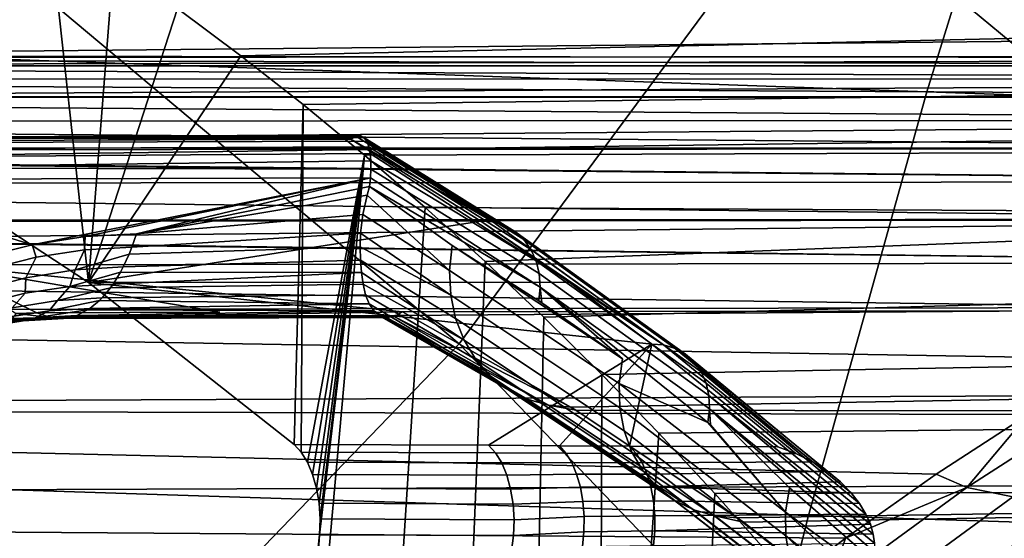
# Model space of a CAD drawing. Header units: metres. Extents: x -240 to 45, y -77 to 27.
# Tile 506 of 656: x -175.641 to -174.481, y 5.281 to 5.892. Entities that reach past the tile are written whole.
import ezdxf

# ---------------------------------------------------------------- set-up
doc = ezdxf.new("R2010")
doc.units = ezdxf.units.M
doc.layers.add('solid_102011X2', color=7, linetype='CONTINUOUS')

msp = doc.modelspace()

# ---------------------------------------------------------------- linework, layer by layer
at = {"layer": 'solid_102011X2'}
for points in [[(-175.123367, 5.510395, 307.978851), (-175.864029, 6.130936, 307.328949), (-175.739716, 6.692486, 307.94101), (-174.713425, 6.065171, 308.942169)], [(-173.972977, 5.451769, 309.578003), (-174.713425, 6.065171, 308.942169), (-174.583542, 6.621001, 309.546204), (-173.549316, 6.000728, 310.536041)], [(-174.420395, 6.297403, 347.285919), (-176.252045, 6.367915, 345.920898), (-176.408203, 5.872274, 346.102661), (-174.572342, 5.807244, 347.467682)], [(-172.574097, 6.227778, 348.626556), (-174.420395, 6.297403, 347.285919), (-174.572342, 5.807244, 347.467682), (-172.721893, 5.743034, 348.808289)], [(-175.666824, 4.946773, 306.850708), (-176.260422, 5.570299, 306.36084), (-175.864029, 6.130936, 307.328949), (-175.123367, 5.510395, 307.978851)], [(-175.559998, 5.582736, 297.961517), (-175.81456, 5.749727, 297.537872), (-175.684113, 6.058609, 297.754974), (-175.606796, 6.009774, 297.883636)], [(-174.53035, 4.893939, 308.458069), (-175.123367, 5.510395, 307.978851), (-174.713425, 6.065171, 308.942169), (-173.972977, 5.451769, 309.578003)], [(-175.559998, 5.582736, 297.961517), (-175.606796, 6.009774, 297.883636), (-175.530441, 5.958751, 298.010712)], [(-172.31665, 5.994461, 298.874268), (-178.734436, 5.920009, 302.8573), (-178.632172, 5.826201, 302.950134), (-172.109497, 5.889991, 298.926666)], [(-175.559998, 5.582736, 297.961517), (-175.530441, 5.958751, 298.010712), (-175.455002, 5.905456, 298.136261)], [(-175.380508, 5.849951, 298.260254), (-175.455002, 5.905456, 298.136261), (-174.32843, 5.942258, 297.342316), (-174.161972, 5.877259, 297.446167)], [(-175.559998, 5.582736, 297.961517), (-175.455002, 5.905456, 298.136261), (-175.380508, 5.849951, 298.260254)], [(-172.109497, 5.889991, 298.926666), (-178.632172, 5.826201, 302.950134), (-178.531067, 5.730503, 303.040802), (-171.900177, 5.784288, 298.972198)], [(-174.572342, 5.807244, 347.467682), (-176.408203, 5.872274, 346.102661), (-176.551605, 5.367584, 346.269531), (-174.711884, 5.308138, 347.634583)], [(-175.307022, 5.792392, 298.382538), (-175.380508, 5.849951, 298.260254), (-174.161972, 5.877259, 297.446167), (-173.992096, 5.809063, 297.545135)], [(-177.064224, 5.838004, 294.573395), (-176.945419, 5.846892, 294.771118), (-173.28479, 5.837852, 292.299011)], [(-176.822205, 5.85, 294.976166), (-173.163132, 5.846958, 292.501465), (-173.28479, 5.837852, 292.299011), (-176.945419, 5.846892, 294.771118)], [(-176.699005, 5.846892, 295.181213), (-173.041245, 5.85, 292.704346), (-173.163132, 5.846958, 292.501465), (-176.822205, 5.85, 294.976166)], [(-176.579468, 5.837932, 295.380157), (-172.919342, 5.846958, 292.907196), (-173.041245, 5.85, 292.704346), (-176.699005, 5.846892, 295.181213)], [(-176.576035, 5.837588, 295.385864), (-172.797684, 5.837851, 293.10968), (-172.919342, 5.846958, 292.907196), (-176.579468, 5.837932, 295.380157)], [(-175.559998, 5.582736, 297.961517), (-175.380508, 5.849951, 298.260254), (-175.307022, 5.792392, 298.382538), (-175.317764, 5.391954, 298.364685)], [(-177.068375, 5.837588, 294.566467), (-173.406097, 5.822709, 292.097137), (-173.526886, 5.801563, 291.896088), (-177.19101, 5.822114, 294.362396)], [(-177.064224, 5.838004, 294.573395), (-173.28479, 5.837852, 292.299011), (-173.406097, 5.822709, 292.097137), (-177.068375, 5.837588, 294.566467)], [(-176.453415, 5.822114, 295.589935), (-172.676376, 5.822705, 293.311584), (-172.797684, 5.837851, 293.10968), (-176.576035, 5.837588, 295.385864)], [(-177.306625, 5.801809, 294.169983), (-177.19101, 5.822114, 294.362396), (-173.526886, 5.801563, 291.896088)], [(-176.453415, 5.822114, 295.589935), (-176.337067, 5.801664, 295.783569), (-172.676376, 5.822705, 293.311584)], [(-176.33136, 5.800513, 295.793091), (-172.555557, 5.801554, 293.512665), (-172.676376, 5.822705, 293.311584), (-176.337067, 5.801664, 295.783569)], [(-177.313065, 5.800512, 294.159241), (-173.646927, 5.774482, 291.69632), (-173.766098, 5.741533, 291.497955), (-177.434372, 5.772847, 293.957367)], [(-177.306625, 5.801809, 294.169983), (-173.526886, 5.801563, 291.896088), (-173.646927, 5.774482, 291.69632), (-177.313065, 5.800512, 294.159241)], [(-176.210052, 5.772847, 295.994965), (-172.435501, 5.774465, 293.712463), (-172.555557, 5.801554, 293.512665), (-176.33136, 5.800513, 295.793091)], [(-175.234573, 5.732779, 298.503143), (-175.307022, 5.792392, 298.382538), (-173.992096, 5.809063, 297.545135), (-173.818726, 5.737714, 297.639069)], [(-172.721893, 5.743034, 348.808289), (-174.572342, 5.807244, 347.467682), (-174.711884, 5.308138, 347.634583), (-172.85762, 5.249444, 348.975159)], [(-175.307022, 5.792392, 298.382538), (-175.309372, 5.38287, 298.378632), (-175.317764, 5.391954, 298.364685)], [(-175.234573, 5.732779, 298.503143), (-175.302048, 5.371004, 298.390839), (-175.309372, 5.38287, 298.378632), (-175.307022, 5.792392, 298.382538)], [(-171.900177, 5.784288, 298.972198), (-178.531067, 5.730503, 303.040802), (-178.494873, 5.695514, 303.072998)], [(-171.900177, 5.784288, 298.972198), (-178.494873, 5.695514, 303.072998), (-178.407257, 5.609113, 303.15036), (-171.688843, 5.677717, 299.010651)], [(-177.434372, 5.772847, 293.957367), (-173.766098, 5.741533, 291.497955), (-173.884171, 5.702837, 291.301483), (-177.547791, 5.741312, 293.768585)], [(-176.095901, 5.741094, 296.184937), (-172.316299, 5.741505, 293.910858), (-172.435501, 5.774465, 293.712463), (-176.210052, 5.772847, 295.994965)], [(-175.848495, 5.747112, 297.481384), (-175.840164, 5.751955, 297.49527), (-175.23555, 5.753608, 297.123779), (-175.232193, 5.749058, 297.104034)], [(-175.840164, 5.751955, 297.49527), (-175.239883, 5.755768, 297.145691), (-175.23555, 5.753608, 297.123779)], [(-175.840164, 5.751955, 297.49527), (-175.831619, 5.754004, 297.50946), (-175.239883, 5.755768, 297.145691)], [(-175.831619, 5.754004, 297.50946), (-175.245087, 5.755126, 297.168884), (-175.239883, 5.755768, 297.145691)], [(-175.831619, 5.754004, 297.50946), (-175.823059, 5.753273, 297.523712), (-175.245087, 5.755126, 297.168884)], [(-175.823059, 5.753273, 297.523712), (-175.251053, 5.751471, 297.192566), (-175.245087, 5.755126, 297.168884)], [(-175.083755, 5.654067, 297.437286), (-175.245087, 5.755126, 297.168884), (-175.251053, 5.751471, 297.192566)], [(-175.070068, 5.6498, 297.427368), (-175.239883, 5.755768, 297.145691), (-175.245087, 5.755126, 297.168884), (-175.083755, 5.654067, 297.437286)], [(-175.05777, 5.642833, 297.417175), (-175.23555, 5.753608, 297.123779), (-175.239883, 5.755768, 297.145691), (-175.070068, 5.6498, 297.427368)], [(-175.047195, 5.633377, 297.407043), (-175.232193, 5.749058, 297.104034), (-175.23555, 5.753608, 297.123779), (-175.05777, 5.642833, 297.417175)], [(-175.863205, 5.729848, 297.456909), (-175.856262, 5.739632, 297.468445), (-175.229752, 5.74263, 297.086823), (-175.22818, 5.734782, 297.072174)], [(-175.856262, 5.739632, 297.468445), (-175.848495, 5.747112, 297.481384), (-175.232193, 5.749058, 297.104034), (-175.229752, 5.74263, 297.086823)], [(-175.823059, 5.753273, 297.523712), (-175.81456, 5.749727, 297.537872), (-175.251053, 5.751471, 297.192566)], [(-175.559998, 5.582736, 297.961517), (-175.097702, 5.655046, 297.447784), (-175.251053, 5.751471, 297.192566), (-175.81456, 5.749727, 297.537872)], [(-175.097702, 5.655046, 297.447784), (-175.083755, 5.654067, 297.437286), (-175.251053, 5.751471, 297.192566)], [(-175.038696, 5.621719, 297.397247), (-175.229752, 5.74263, 297.086823), (-175.232193, 5.749058, 297.104034), (-175.047195, 5.633377, 297.407043)], [(-175.032516, 5.608214, 297.388123), (-175.22818, 5.734782, 297.072174), (-175.229752, 5.74263, 297.086823), (-175.038696, 5.621719, 297.397247)], [(-177.554749, 5.7392, 293.757019), (-173.884171, 5.702837, 291.301483), (-174.001022, 5.65848, 291.106995), (-177.674042, 5.699669, 293.558472)], [(-177.554749, 5.7392, 293.757019), (-177.547791, 5.741312, 293.768585), (-173.884171, 5.702837, 291.301483)], [(-176.095901, 5.741094, 296.184937), (-176.089676, 5.739201, 296.195312), (-172.316299, 5.741505, 293.910858)], [(-175.970383, 5.699669, 296.39386), (-172.198196, 5.702795, 294.107391), (-172.316299, 5.741505, 293.910858), (-176.089676, 5.739201, 296.195312)], [(-175.869232, 5.717945, 297.446869), (-175.863205, 5.729848, 297.456909), (-175.22818, 5.734782, 297.072174), (-175.227371, 5.725865, 297.059967)], [(-175.163132, 5.671084, 298.62204), (-175.228378, 4.651071, 298.513458), (-175.323547, 4.743102, 298.355042), (-175.234573, 5.732779, 298.503143)], [(-175.234573, 5.732779, 298.503143), (-175.323547, 4.743102, 298.355042), (-175.287628, 5.285416, 298.414825)], [(-175.234573, 5.732779, 298.503143), (-175.295914, 5.356573, 298.401031), (-175.302048, 5.371004, 298.390839)], [(-175.234573, 5.732779, 298.503143), (-175.291275, 5.340218, 298.408752), (-175.295914, 5.356573, 298.401031)], [(-175.234573, 5.732779, 298.503143), (-175.288315, 5.322586, 298.413696), (-175.291275, 5.340218, 298.408752)], [(-175.234573, 5.732779, 298.503143), (-175.287079, 5.304049, 298.415741), (-175.288315, 5.322586, 298.413696)], [(-175.234573, 5.732779, 298.503143), (-175.287628, 5.285416, 298.414825), (-175.287079, 5.304049, 298.415741)], [(-175.163132, 5.671084, 298.62204), (-175.234573, 5.732779, 298.503143), (-173.818726, 5.737714, 297.639069), (-173.641968, 5.663338, 297.727844)], [(-175.032516, 5.608214, 297.388123), (-175.227371, 5.725865, 297.059967), (-175.22818, 5.734782, 297.072174)], [(-175.869232, 5.717945, 297.446869), (-175.227371, 5.725865, 297.059967), (-175.227234, 5.716156, 297.05011)], [(-175.032516, 5.608214, 297.388123), (-175.028839, 5.593273, 297.379944), (-175.227234, 5.716156, 297.05011), (-175.227371, 5.725865, 297.059967)], [(-175.227234, 5.716156, 297.05011), (-175.227692, 5.706061, 297.042572), (-175.874207, 5.704081, 297.438599), (-175.869232, 5.717945, 297.446869)], [(-175.027786, 5.577349, 297.372925), (-175.227692, 5.706061, 297.042572), (-175.227234, 5.716156, 297.05011), (-175.028839, 5.593273, 297.379944)], [(-177.674042, 5.699669, 293.558472), (-174.001022, 5.65848, 291.106995), (-174.116455, 5.608599, 290.914886), (-177.78714, 5.656381, 293.37027)], [(-175.856567, 5.65609, 296.583282), (-172.081329, 5.658421, 294.30191), (-172.198196, 5.702795, 294.107391), (-175.970383, 5.699669, 296.39386)], [(-175.874207, 5.704081, 297.438599), (-175.227692, 5.706061, 297.042572), (-175.626404, 5.627249, 297.234222)], [(-175.874207, 5.704081, 297.438599), (-175.626404, 5.627249, 297.234222), (-175.689926, 5.611179, 297.26239)], [(-175.227692, 5.706061, 297.042572), (-175.56398, 5.636912, 297.202393), (-175.626404, 5.627249, 297.234222)], [(-175.227692, 5.706061, 297.042572), (-175.50351, 5.640209, 297.16748), (-175.56398, 5.636912, 297.202393)], [(-175.227692, 5.706061, 297.042572), (-175.229004, 5.695818, 297.036438), (-175.50351, 5.640209, 297.16748)], [(-175.229004, 5.695818, 297.036438), (-175.231522, 5.685421, 297.030914), (-175.50351, 5.640209, 297.16748)], [(-175.13472, 5.596815, 297.187256), (-175.231522, 5.685421, 297.030914), (-175.229004, 5.695818, 297.036438), (-175.131516, 5.626366, 297.197357)], [(-175.027786, 5.577349, 297.372925), (-175.229004, 5.695818, 297.036438), (-175.227692, 5.706061, 297.042572)], [(-175.027786, 5.577349, 297.372925), (-175.029358, 5.560905, 297.367371), (-175.131516, 5.626366, 297.197357), (-175.229004, 5.695818, 297.036438)], [(-175.231522, 5.685421, 297.030914), (-175.236832, 5.662988, 297.018982), (-175.50351, 5.640209, 297.16748)], [(-175.13472, 5.596815, 297.187256), (-175.236832, 5.662988, 297.018982), (-175.231522, 5.685421, 297.030914)], [(-171.688843, 5.677717, 299.010651), (-178.407257, 5.609113, 303.15036), (-178.320602, 5.52128, 303.226105), (-171.475479, 5.570521, 299.042023)], [(-175.50885, 5.624227, 297.158691), (-175.50351, 5.640209, 297.16748), (-175.236832, 5.662988, 297.018982), (-175.239349, 5.640929, 297.005585)], [(-175.133179, 5.567722, 297.175568), (-175.239349, 5.640929, 297.005585), (-175.236832, 5.662988, 297.018982), (-175.13472, 5.596815, 297.187256)], [(-175.092743, 5.607443, 298.739197), (-175.135849, 4.555555, 298.66745), (-175.228378, 4.651071, 298.513458), (-175.163132, 5.671084, 298.62204)], [(-175.092743, 5.607443, 298.739197), (-175.163132, 5.671084, 298.62204), (-173.641968, 5.663338, 297.727844)], [(-175.023407, 5.541905, 298.854553), (-175.092743, 5.607443, 298.739197), (-173.641968, 5.663338, 297.727844), (-173.461716, 5.585968, 297.811401)], [(-177.792068, 5.654364, 293.362061), (-174.116455, 5.608599, 290.914886), (-174.230347, 5.55332, 290.725342), (-177.90863, 5.603425, 293.16806)], [(-177.792068, 5.654364, 293.362061), (-177.78714, 5.656381, 293.37027), (-174.116455, 5.608599, 290.914886)], [(-175.856567, 5.65609, 296.583282), (-175.852356, 5.654364, 296.590271), (-172.081329, 5.658421, 294.30191)], [(-175.735779, 5.603424, 296.784271), (-171.965866, 5.608521, 294.494049), (-172.081329, 5.658421, 294.30191), (-175.852356, 5.654364, 296.590271)], [(-175.559998, 5.582736, 297.961517), (-174.993835, 5.582965, 297.620667), (-175.097702, 5.655046, 297.447784)], [(-174.882462, 5.509256, 297.772278), (-175.083755, 5.654067, 297.437286), (-175.097702, 5.655046, 297.447784)], [(-174.882462, 5.509256, 297.772278), (-175.097702, 5.655046, 297.447784), (-174.993835, 5.582965, 297.620667)], [(-174.882462, 5.509256, 297.772278), (-174.868896, 5.505065, 297.762177), (-175.070068, 5.6498, 297.427368), (-175.083755, 5.654067, 297.437286)], [(-174.868896, 5.505065, 297.762177), (-174.85675, 5.498221, 297.751709), (-175.05777, 5.642833, 297.417175), (-175.070068, 5.6498, 297.427368)], [(-175.50885, 5.624227, 297.158691), (-175.564667, 5.62128, 297.19101), (-175.56398, 5.636912, 297.202393), (-175.50351, 5.640209, 297.16748)], [(-175.511978, 5.61618, 297.153534), (-175.50885, 5.624227, 297.158691), (-175.239349, 5.640929, 297.005585), (-175.239838, 5.62477, 296.993713)], [(-175.133179, 5.567722, 297.175568), (-175.239838, 5.62477, 296.993713), (-175.239349, 5.640929, 297.005585)], [(-174.85675, 5.498221, 297.751709), (-174.84642, 5.488933, 297.74118), (-175.047195, 5.633377, 297.407043), (-175.05777, 5.642833, 297.417175)], [(-175.621643, 5.612514, 297.220001), (-175.679077, 5.598061, 297.245392), (-175.689926, 5.611179, 297.26239), (-175.626404, 5.627249, 297.234222)], [(-175.564667, 5.62128, 297.19101), (-175.621643, 5.612514, 297.220001), (-175.626404, 5.627249, 297.234222), (-175.56398, 5.636912, 297.202393)], [(-174.934906, 5.463753, 297.519775), (-175.13472, 5.596815, 297.187256), (-175.131516, 5.626366, 297.197357), (-174.930969, 5.492766, 297.531097)], [(-174.930969, 5.492766, 297.531097), (-175.131516, 5.626366, 297.197357), (-175.029358, 5.560905, 297.367371)], [(-174.84642, 5.488933, 297.74118), (-174.838211, 5.477482, 297.730927), (-175.038696, 5.621719, 297.397247), (-175.047195, 5.633377, 297.407043)], [(-175.633652, 5.588336, 297.203888), (-175.621643, 5.612514, 297.220001), (-175.564667, 5.62128, 297.19101), (-175.575684, 5.597765, 297.174835)], [(-175.564667, 5.62128, 297.19101), (-175.50885, 5.624227, 297.158691), (-175.511978, 5.61618, 297.153534), (-175.575684, 5.597765, 297.174835)], [(-175.575684, 5.597765, 297.174835), (-175.511978, 5.61618, 297.153534), (-175.518921, 5.600944, 297.14212)], [(-175.239838, 5.62477, 296.993713), (-175.239578, 5.609116, 296.978973), (-175.518921, 5.600944, 297.14212), (-175.511978, 5.61618, 297.153534)], [(-175.133179, 5.567722, 297.175568), (-175.127396, 5.54008, 297.161896), (-175.239578, 5.609116, 296.978973), (-175.239838, 5.62477, 296.993713)], [(-174.838211, 5.477482, 297.730927), (-174.832352, 5.464217, 297.721252), (-175.032516, 5.608214, 297.388123), (-175.038696, 5.621719, 297.397247)], [(-177.588379, 5.548115, 292.720123), (-177.90863, 5.603425, 293.16806), (-174.230347, 5.55332, 290.725342)], [(-175.189941, 5.548115, 296.711792), (-171.851944, 5.553219, 294.683685), (-171.965866, 5.608521, 294.494049), (-175.735779, 5.603424, 296.784271)], [(-175.605209, 5.541394, 297.001068), (-175.189941, 5.548115, 296.711792), (-175.735779, 5.603424, 296.784271), (-175.405334, 5.547541, 296.84375)], [(-175.735779, 5.603424, 296.784271), (-175.620743, 5.546966, 296.975677), (-175.405334, 5.547541, 296.84375)], [(-175.644943, 5.54619, 296.990051), (-175.620743, 5.546966, 296.975677), (-175.735779, 5.603424, 296.784271)], [(-175.692093, 5.572817, 297.228912), (-175.679077, 5.598061, 297.245392), (-175.621643, 5.612514, 297.220001), (-175.633652, 5.588336, 297.203888)], [(-175.239578, 5.609116, 296.978973), (-175.238495, 5.594289, 296.961365), (-175.522186, 5.594765, 297.13678), (-175.518921, 5.600944, 297.14212)], [(-175.117508, 5.51457, 297.146515), (-175.238495, 5.594289, 296.961365), (-175.239578, 5.609116, 296.978973), (-175.127396, 5.54008, 297.161896)], [(-175.023407, 5.541905, 298.854553), (-175.045944, 4.456454, 298.817047), (-175.135849, 4.555555, 298.66745), (-175.092743, 5.607443, 298.739197)], [(-174.832352, 5.464217, 297.721252), (-174.829056, 5.44954, 297.712433), (-175.028839, 5.593273, 297.379944), (-175.032516, 5.608214, 297.388123)], [(-175.582031, 5.578135, 297.152405), (-175.634445, 5.570089, 297.178894), (-175.633652, 5.588336, 297.203888), (-175.575684, 5.597765, 297.174835)], [(-175.575684, 5.597765, 297.174835), (-175.518921, 5.600944, 297.14212), (-175.522186, 5.594765, 297.13678), (-175.582031, 5.578135, 297.152405)], [(-175.582031, 5.578135, 297.152405), (-175.522186, 5.594765, 297.13678), (-175.530746, 5.580856, 297.122772)], [(-175.238495, 5.594289, 296.961365), (-175.236465, 5.580534, 296.940674), (-175.53392, 5.576415, 297.117554), (-175.530746, 5.580856, 297.122772)], [(-175.238495, 5.594289, 296.961365), (-175.530746, 5.580856, 297.122772), (-175.522186, 5.594765, 297.13678)], [(-175.117508, 5.51457, 297.146515), (-175.236465, 5.580534, 296.940674), (-175.238495, 5.594289, 296.961365)], [(-174.934082, 5.435132, 297.506927), (-175.133179, 5.567722, 297.175568), (-175.13472, 5.596815, 297.187256), (-174.934906, 5.463753, 297.519775)], [(-174.829056, 5.44954, 297.712433), (-174.8284, 5.433898, 297.704773), (-175.027786, 5.577349, 297.372925), (-175.028839, 5.593273, 297.379944)], [(-175.634445, 5.570089, 297.178894), (-175.687347, 5.556839, 297.201935), (-175.692093, 5.572817, 297.228912), (-175.633652, 5.588336, 297.203888)], [(-175.582031, 5.578135, 297.152405), (-175.530746, 5.580856, 297.122772), (-175.53392, 5.576415, 297.117554), (-175.596313, 5.561481, 297.131134)], [(-175.559998, 5.582736, 297.961517), (-174.896378, 5.510134, 297.782867), (-174.993835, 5.582965, 297.620667)], [(-175.559998, 5.582736, 297.961517), (-175.317764, 5.391954, 298.364685), (-175.088531, 5.390999, 298.229462), (-174.896378, 5.510134, 297.782867)], [(-175.236465, 5.580534, 296.940674), (-175.233398, 5.568118, 296.916626), (-175.544006, 5.564425, 297.101044), (-175.53392, 5.576415, 297.117554)], [(-175.117508, 5.51457, 297.146515), (-175.103745, 5.491819, 297.129852), (-175.233398, 5.568118, 296.916626), (-175.236465, 5.580534, 296.940674)], [(-174.955109, 5.474387, 298.968231), (-175.023407, 5.541905, 298.854553), (-173.461716, 5.585968, 297.811401), (-173.278656, 5.506027, 297.889252)], [(-174.896378, 5.510134, 297.782867), (-174.882462, 5.509256, 297.772278), (-174.993835, 5.582965, 297.620667)], [(-171.475479, 5.570521, 299.042023), (-178.320602, 5.52128, 303.226105), (-178.235077, 5.432183, 303.30014), (-171.2603, 5.463128, 299.066193)], [(-175.703842, 5.538544, 297.18045), (-175.687347, 5.556839, 297.201935), (-175.634445, 5.570089, 297.178894), (-175.649826, 5.552804, 297.157715)], [(-175.649826, 5.552804, 297.157715), (-175.634445, 5.570089, 297.178894), (-175.582031, 5.578135, 297.152405), (-175.596313, 5.561481, 297.131134)], [(-175.596313, 5.561481, 297.131134), (-175.53392, 5.576415, 297.117554), (-175.544006, 5.564425, 297.101044)], [(-175.233398, 5.568118, 296.916626), (-175.229172, 5.557481, 296.889221), (-175.546906, 5.561519, 297.096283), (-175.544006, 5.564425, 297.101044)], [(-175.086456, 5.472388, 297.112274), (-175.229172, 5.557481, 296.889221), (-175.233398, 5.568118, 296.916626), (-175.103745, 5.491819, 297.129852)], [(-175.025803, 5.558528, 297.373291), (-175.029358, 5.560905, 297.367371), (-175.027786, 5.577349, 297.372925)], [(-174.930969, 5.492766, 297.531097), (-175.025803, 5.558528, 297.373291), (-175.027786, 5.577349, 297.372925)], [(-174.934906, 5.463753, 297.519775), (-174.930969, 5.492766, 297.531097), (-175.027786, 5.577349, 297.372925), (-174.830368, 5.417741, 297.698547)], [(-174.8284, 5.433898, 297.704773), (-174.830368, 5.417741, 297.698547), (-175.027786, 5.577349, 297.372925)], [(-175.6064, 5.549446, 297.105133), (-175.655502, 5.541868, 297.1297), (-175.649826, 5.552804, 297.157715), (-175.596313, 5.561481, 297.131134)], [(-175.596313, 5.561481, 297.131134), (-175.544006, 5.564425, 297.101044), (-175.546906, 5.561519, 297.096283), (-175.6064, 5.549446, 297.105133)], [(-175.6064, 5.549446, 297.105133), (-175.546906, 5.561519, 297.096283), (-175.558426, 5.55203, 297.077454)], [(-175.229172, 5.557481, 296.889221), (-175.223694, 5.549094, 296.858337), (-175.560898, 5.55039, 297.073395), (-175.558426, 5.55203, 297.077454)], [(-175.229172, 5.557481, 296.889221), (-175.558426, 5.55203, 297.077454), (-175.546906, 5.561519, 297.096283)], [(-175.066071, 5.456755, 297.094238), (-175.223694, 5.549094, 296.858337), (-175.229172, 5.557481, 296.889221), (-175.086456, 5.472388, 297.112274)], [(-174.92897, 5.407938, 297.492126), (-175.127396, 5.54008, 297.161896), (-175.133179, 5.567722, 297.175568), (-174.934082, 5.435132, 297.506927)], [(-174.930969, 5.492766, 297.531097), (-175.029358, 5.560905, 297.367371), (-175.025803, 5.558528, 297.373291)], [(-177.588379, 5.548115, 292.720123), (-174.342575, 5.4928, 290.538574), (-174.452988, 5.427185, 290.354797), (-177.787125, 5.435708, 292.389374)], [(-177.588379, 5.548115, 292.720123), (-174.230347, 5.55332, 290.725342), (-174.342575, 5.4928, 290.538574)], [(-175.672745, 5.533077, 297.105316), (-175.655502, 5.541868, 297.1297), (-175.6064, 5.549446, 297.105133), (-175.622604, 5.541176, 297.080627)], [(-175.651489, 5.538777, 297.027618), (-175.605209, 5.541394, 297.001068), (-175.644943, 5.54619, 296.990051)], [(-175.605209, 5.541394, 297.001068), (-175.620743, 5.546966, 296.975677), (-175.644943, 5.54619, 296.990051)], [(-175.6064, 5.549446, 297.105133), (-175.558426, 5.55203, 297.077454), (-175.560898, 5.55039, 297.073395), (-175.622604, 5.541176, 297.080627)], [(-175.622604, 5.541176, 297.080627), (-175.560898, 5.55039, 297.073395), (-175.573669, 5.543952, 297.052551)], [(-175.605209, 5.541394, 297.001068), (-175.405334, 5.547541, 296.84375), (-175.620743, 5.546966, 296.975677)], [(-175.19986, 5.542746, 296.750183), (-175.189941, 5.548115, 296.711792), (-175.605209, 5.541394, 297.001068)], [(-175.223694, 5.549094, 296.858337), (-175.216934, 5.543523, 296.824402), (-175.575592, 5.543264, 297.049408), (-175.573669, 5.543952, 297.052551)], [(-175.223694, 5.549094, 296.858337), (-175.573669, 5.543952, 297.052551), (-175.560898, 5.55039, 297.073395)], [(-175.066071, 5.456755, 297.094238), (-175.216934, 5.543523, 296.824402), (-175.223694, 5.549094, 296.858337)], [(-175.19986, 5.542746, 296.750183), (-174.991577, 5.435947, 297.041931), (-175.189941, 5.548115, 296.711792)], [(-174.991577, 5.435947, 297.041931), (-171.7397, 5.492676, 294.870483), (-171.851944, 5.553219, 294.683685), (-175.189941, 5.548115, 296.711792)], [(-175.651489, 5.538777, 297.027618), (-175.698975, 5.531242, 297.050903), (-175.685837, 5.529823, 297.078156), (-175.637009, 5.537673, 297.054199)], [(-175.685837, 5.529823, 297.078156), (-175.672745, 5.533077, 297.105316), (-175.622604, 5.541176, 297.080627), (-175.637009, 5.537673, 297.054199)], [(-175.605209, 5.541394, 297.001068), (-175.651489, 5.538777, 297.027618), (-175.637009, 5.537673, 297.054199), (-175.589386, 5.54038, 297.026886)], [(-175.622604, 5.541176, 297.080627), (-175.573669, 5.543952, 297.052551), (-175.575592, 5.543264, 297.049408), (-175.637009, 5.537673, 297.054199)], [(-175.637009, 5.537673, 297.054199), (-175.575592, 5.543264, 297.049408), (-175.589386, 5.54038, 297.026886)], [(-175.208939, 5.541281, 296.788055), (-175.19986, 5.542746, 296.750183), (-175.605209, 5.541394, 297.001068)], [(-175.208939, 5.541281, 296.788055), (-175.605209, 5.541394, 297.001068), (-175.589386, 5.54038, 297.026886)], [(-175.216934, 5.543523, 296.824402), (-175.589386, 5.54038, 297.026886), (-175.575592, 5.543264, 297.049408)], [(-175.216934, 5.543523, 296.824402), (-175.208939, 5.541281, 296.788055), (-175.589386, 5.54038, 297.026886)], [(-175.043076, 5.445305, 297.076202), (-175.208939, 5.541281, 296.788055), (-175.216934, 5.543523, 296.824402)], [(-175.066071, 5.456755, 297.094238), (-175.043076, 5.445305, 297.076202), (-175.216934, 5.543523, 296.824402)], [(-175.018066, 5.438321, 297.058594), (-175.19986, 5.542746, 296.750183), (-175.208939, 5.541281, 296.788055)], [(-175.043076, 5.445305, 297.076202), (-175.018066, 5.438321, 297.058594), (-175.208939, 5.541281, 296.788055)], [(-175.018066, 5.438321, 297.058594), (-174.991577, 5.435947, 297.041931), (-175.19986, 5.542746, 296.750183)], [(-174.919693, 5.382842, 297.475708), (-175.117508, 5.51457, 297.146515), (-175.127396, 5.54008, 297.161896), (-174.92897, 5.407938, 297.492126)], [(-174.955109, 5.474387, 298.968231), (-174.958725, 4.353973, 298.962219), (-175.045944, 4.456454, 298.817047), (-175.023407, 5.541905, 298.854553)], [(-175.163818, 4.323822, 307.250885), (-175.666824, 4.946773, 306.850708), (-175.123367, 5.510395, 307.978851), (-174.53035, 4.893939, 308.458069)], [(-174.919693, 5.382842, 297.475708), (-174.906494, 5.360459, 297.45813), (-175.103745, 5.491819, 297.129852), (-175.117508, 5.51457, 297.146515)], [(-175.005234, 5.39039, 298.18103), (-174.896378, 5.510134, 297.782867), (-175.088531, 5.390999, 298.229462)], [(-174.922455, 5.389822, 298.132812), (-174.896378, 5.510134, 297.782867), (-175.005234, 5.39039, 298.18103)], [(-174.922455, 5.389822, 298.132812), (-174.747955, 5.389093, 298.029877), (-174.896378, 5.510134, 297.782867)], [(-174.747955, 5.389093, 298.029877), (-174.726685, 5.381266, 298.033936), (-174.882462, 5.509256, 297.772278), (-174.896378, 5.510134, 297.782867)], [(-174.887939, 5.405067, 299.080017), (-174.955109, 5.474387, 298.968231), (-173.278656, 5.506027, 297.889252), (-173.09288, 5.423683, 297.961273)], [(-174.726685, 5.381266, 298.033936), (-174.706879, 5.37141, 298.036926), (-174.868896, 5.505065, 297.762177), (-174.882462, 5.509256, 297.772278)], [(-174.706879, 5.37141, 298.036926), (-174.689163, 5.36004, 298.038818), (-174.85675, 5.498221, 297.751709), (-174.868896, 5.505065, 297.762177)], [(-174.689163, 5.36004, 298.038818), (-174.67395, 5.347731, 298.039612), (-174.84642, 5.488933, 297.74118), (-174.85675, 5.498221, 297.751709)], [(-174.906494, 5.360459, 297.45813), (-174.889679, 5.341343, 297.439758), (-175.086456, 5.472388, 297.112274), (-175.103745, 5.491819, 297.129852)], [(-174.991577, 5.435947, 297.041931), (-174.985886, 5.432434, 297.051422), (-171.629272, 5.427042, 295.05426), (-171.7397, 5.492676, 294.870483)], [(-174.67395, 5.347731, 298.039612), (-174.661423, 5.335005, 298.039459), (-174.838211, 5.477482, 297.730927), (-174.84642, 5.488933, 297.74118)], [(-174.651535, 5.322261, 298.038483), (-174.644089, 5.30979, 298.036835), (-174.832352, 5.464217, 297.721252), (-174.838211, 5.477482, 297.730927)], [(-174.661423, 5.335005, 298.039459), (-174.651535, 5.322261, 298.038483), (-174.838211, 5.477482, 297.730927)], [(-174.889679, 5.341343, 297.439758), (-174.869675, 5.325964, 297.421112), (-175.066071, 5.456755, 297.094238), (-175.086456, 5.472388, 297.112274)], [(-174.887939, 5.405067, 299.080017), (-174.958725, 4.353973, 298.962219), (-174.955109, 5.474387, 298.968231)], [(-174.934906, 5.463753, 297.519775), (-174.830368, 5.417741, 297.698547), (-174.738632, 5.312155, 297.846436)], [(-174.934906, 5.463753, 297.519775), (-174.738632, 5.312155, 297.846436), (-174.738525, 5.284084, 297.832397), (-174.934082, 5.435132, 297.506927)], [(-174.644089, 5.30979, 298.036835), (-174.63884, 5.297708, 298.034668), (-174.829056, 5.44954, 297.712433), (-174.832352, 5.464217, 297.721252)], [(-171.2603, 5.463128, 299.066193), (-178.235077, 5.432183, 303.30014), (-178.139252, 5.329337, 303.382263), (-171.043152, 5.355654, 299.083252)], [(-174.869675, 5.325964, 297.421112), (-174.84697, 5.3147, 297.402588), (-175.043076, 5.445305, 297.076202), (-175.066071, 5.456755, 297.094238)], [(-174.021149, 4.277624, 308.858734), (-174.53035, 4.893939, 308.458069), (-173.972977, 5.451769, 309.578003), (-173.380569, 4.842184, 310.046204)], [(-174.84697, 5.3147, 297.402588), (-174.822113, 5.307828, 297.384705), (-175.018066, 5.438321, 297.058594), (-175.043076, 5.445305, 297.076202)], [(-174.63559, 5.286213, 298.032013), (-174.634125, 5.275425, 298.029083), (-174.8284, 5.433898, 297.704773), (-174.829056, 5.44954, 297.712433)], [(-174.63884, 5.297708, 298.034668), (-174.63559, 5.286213, 298.032013), (-174.829056, 5.44954, 297.712433)], [(-174.52533, 5.341093, 290.114471), (-174.452988, 5.427185, 290.354797), (-174.359924, 5.447719, 290.38974)], [(-174.52533, 5.341093, 290.114471), (-174.359924, 5.447719, 290.38974), (-174.305771, 5.436726, 290.361176), (-174.470947, 5.330244, 290.086273)], [(-177.792358, 5.43248, 292.380646), (-174.561478, 5.356629, 290.174225), (-174.667923, 5.281319, 289.99707), (-177.983017, 5.305195, 292.063324)], [(-177.787125, 5.435708, 292.389374), (-174.452988, 5.427185, 290.354797), (-174.561478, 5.356629, 290.174225), (-177.792358, 5.43248, 292.380646)], [(-174.822113, 5.307828, 297.384705), (-174.79567, 5.305471, 297.36795), (-174.985886, 5.432434, 297.051422), (-175.018066, 5.438321, 297.058594)], [(-175.018066, 5.438321, 297.058594), (-174.985886, 5.432434, 297.051422), (-174.991577, 5.435947, 297.041931)], [(-174.985886, 5.432434, 297.051422), (-174.79567, 5.305471, 297.36795), (-171.520782, 5.356472, 295.234833), (-171.629272, 5.427042, 295.05426)], [(-174.934082, 5.435132, 297.506927), (-174.738525, 5.284084, 297.832397), (-174.734085, 5.257413, 297.816467), (-174.92897, 5.407938, 297.492126)], [(-174.826965, 5.415107, 297.704193), (-174.830368, 5.417741, 297.698547), (-174.8284, 5.433898, 297.704773)], [(-174.634262, 5.26521, 298.025818), (-174.635849, 5.25517, 298.022095), (-174.733948, 5.340541, 297.859009), (-174.8284, 5.433898, 297.704773)], [(-174.738632, 5.312155, 297.846436), (-174.826965, 5.415107, 297.704193), (-174.8284, 5.433898, 297.704773), (-174.733948, 5.340541, 297.859009)], [(-174.634125, 5.275425, 298.029083), (-174.634262, 5.26521, 298.025818), (-174.8284, 5.433898, 297.704773)], [(-174.821945, 5.334107, 299.18985), (-174.887939, 5.405067, 299.080017), (-173.09288, 5.423683, 297.961273), (-172.905258, 5.33951, 298.026978)], [(-174.738632, 5.312155, 297.846436), (-174.830368, 5.417741, 297.698547), (-174.826965, 5.415107, 297.704193)], [(-174.52533, 5.341093, 290.114471), (-174.561478, 5.356629, 290.174225), (-174.452988, 5.427185, 290.354797)], [(-174.92897, 5.407938, 297.492126), (-174.734085, 5.257413, 297.816467), (-174.725433, 5.232799, 297.799011), (-174.919693, 5.382842, 297.475708)], [(-174.821945, 5.334107, 299.18985), (-174.874283, 4.248527, 299.102753), (-174.958725, 4.353973, 298.962219), (-174.887939, 5.405067, 299.080017)], [(-175.080276, 5.381935, 298.2435), (-175.088531, 5.390999, 298.229462), (-175.317764, 5.391954, 298.364685), (-175.309372, 5.38287, 298.378632)], [(-175.073059, 5.369998, 298.255829), (-175.080276, 5.381935, 298.2435), (-175.309372, 5.38287, 298.378632), (-175.302048, 5.371004, 298.390839)], [(-174.997452, 5.381735, 298.194611), (-175.005234, 5.39039, 298.18103), (-175.088531, 5.390999, 298.229462), (-175.080276, 5.381935, 298.2435)], [(-174.914627, 5.381297, 298.146118), (-174.922455, 5.389822, 298.132812), (-175.005234, 5.39039, 298.18103), (-174.997452, 5.381735, 298.194611)], [(-174.914627, 5.381297, 298.146118), (-174.726685, 5.381266, 298.033936), (-174.747955, 5.389093, 298.029877), (-174.922455, 5.389822, 298.132812)], [(-174.906494, 5.360459, 297.45813), (-174.919693, 5.382842, 297.475708), (-174.725433, 5.232799, 297.799011), (-174.712784, 5.210847, 297.780487)], [(-175.067078, 5.355617, 298.266052), (-175.073059, 5.369998, 298.255829), (-175.302048, 5.371004, 298.390839), (-175.295914, 5.356573, 298.401031)], [(-174.990585, 5.370423, 298.206665), (-174.997452, 5.381735, 298.194611), (-175.080276, 5.381935, 298.2435), (-175.073059, 5.369998, 298.255829)], [(-174.9077, 5.370198, 298.157928), (-174.914627, 5.381297, 298.146118), (-174.997452, 5.381735, 298.194611), (-174.990585, 5.370423, 298.206665)], [(-174.9077, 5.370198, 298.157928), (-174.706879, 5.37141, 298.036926), (-174.726685, 5.381266, 298.033936), (-174.914627, 5.381297, 298.146118)], [(-174.901886, 5.356864, 298.167908), (-174.689163, 5.36004, 298.038818), (-174.706879, 5.37141, 298.036926), (-174.9077, 5.370198, 298.157928)], [(-174.711884, 5.308138, 347.634583), (-176.551605, 5.367584, 346.269531), (-176.682022, 4.854626, 346.421326), (-174.838776, 4.800856, 347.786346)], [(-174.984848, 5.356822, 298.216766), (-174.990585, 5.370423, 298.206665), (-175.073059, 5.369998, 298.255829), (-175.067078, 5.355617, 298.266052)], [(-174.901886, 5.356864, 298.167908), (-174.9077, 5.370198, 298.157928), (-174.990585, 5.370423, 298.206665), (-174.984848, 5.356822, 298.216766)], [(-174.889679, 5.341343, 297.439758), (-174.906494, 5.360459, 297.45813), (-174.712784, 5.210847, 297.780487), (-174.696442, 5.192099, 297.761353)], [(-174.897339, 5.341712, 298.17569), (-174.67395, 5.347731, 298.039612), (-174.689163, 5.36004, 298.038818), (-174.901886, 5.356864, 298.167908)], [(-171.043152, 5.355654, 299.083252), (-178.139252, 5.329337, 303.382263), (-178.044891, 5.224812, 303.46225), (-170.820923, 5.246134, 299.094177)], [(-175.062576, 5.33929, 298.273804), (-175.067078, 5.355617, 298.266052), (-175.295914, 5.356573, 298.401031), (-175.291275, 5.340218, 298.408752)], [(-174.980423, 5.341367, 298.22464), (-174.984848, 5.356822, 298.216766), (-175.067078, 5.355617, 298.266052), (-175.062576, 5.33929, 298.273804)], [(-174.897339, 5.341712, 298.17569), (-174.901886, 5.356864, 298.167908), (-174.984848, 5.356822, 298.216766), (-174.980423, 5.341367, 298.22464)], [(-174.897339, 5.341712, 298.17569), (-174.661423, 5.335005, 298.039459), (-174.67395, 5.347731, 298.039612)], [(-174.79567, 5.305471, 297.36795), (-174.788452, 5.300267, 297.379974), (-171.520782, 5.356472, 295.234833)], [(-174.603348, 5.156924, 297.688049), (-171.414337, 5.28115, 295.411987), (-171.520782, 5.356472, 295.234833), (-174.788452, 5.300267, 297.379974)], [(-174.52533, 5.341093, 290.114471), (-174.667923, 5.281319, 289.99707), (-174.561478, 5.356629, 290.174225)], [(-175.059692, 5.321585, 298.278809), (-175.062576, 5.33929, 298.273804), (-175.291275, 5.340218, 298.408752), (-175.288315, 5.322586, 298.413696)], [(-174.977463, 5.324552, 298.22998), (-174.980423, 5.341367, 298.22464), (-175.062576, 5.33929, 298.273804), (-175.059692, 5.321585, 298.278809)], [(-174.894241, 5.325211, 298.181091), (-174.897339, 5.341712, 298.17569), (-174.980423, 5.341367, 298.22464), (-174.977463, 5.324552, 298.22998)], [(-174.897339, 5.341712, 298.17569), (-174.894241, 5.325211, 298.181091), (-174.651535, 5.322261, 298.038483), (-174.661423, 5.335005, 298.039459)], [(-174.869675, 5.325964, 297.421112), (-174.889679, 5.341343, 297.439758), (-174.696442, 5.192099, 297.761353), (-174.676819, 5.177015, 297.742065)], [(-174.757111, 5.261386, 299.29776), (-174.821945, 5.334107, 299.18985), (-172.905258, 5.33951, 298.026978), (-172.845581, 5.312554, 298.046448)], [(-174.738632, 5.312155, 297.846436), (-174.733948, 5.340541, 297.859009), (-174.635849, 5.25517, 298.022095), (-174.63858, 5.239252, 298.016083)], [(-174.688477, 5.221551, 289.842957), (-174.667923, 5.281319, 289.99707), (-174.52533, 5.341093, 290.114471)], [(-174.688477, 5.221551, 289.842957), (-174.52533, 5.341093, 290.114471), (-174.470947, 5.330244, 290.086273), (-174.633865, 5.210869, 289.815125)], [(-174.976074, 5.306916, 298.232666), (-174.977463, 5.324552, 298.22998), (-175.059692, 5.321585, 298.278809), (-175.058533, 5.303115, 298.280914)], [(-174.892654, 5.307874, 298.183868), (-174.894241, 5.325211, 298.181091), (-174.977463, 5.324552, 298.22998), (-174.976074, 5.306916, 298.232666)], [(-174.894241, 5.325211, 298.181091), (-174.892654, 5.307874, 298.183868), (-174.644089, 5.30979, 298.036835), (-174.651535, 5.322261, 298.038483)], [(-174.757111, 5.261386, 299.29776), (-174.792618, 4.140085, 299.238678), (-174.874283, 4.248527, 299.102753), (-174.821945, 5.334107, 299.18985)], [(-174.84697, 5.3147, 297.402588), (-174.869675, 5.325964, 297.421112), (-174.676819, 5.177015, 297.742065), (-174.654388, 5.165968, 297.723083)], [(-174.633865, 5.210869, 289.815125), (-174.470947, 5.330244, 290.086273), (-174.416916, 5.312326, 290.061218), (-174.579453, 5.193224, 289.79071)], [(-175.058533, 5.303115, 298.280914), (-175.059692, 5.321585, 298.278809), (-175.288315, 5.322586, 298.413696), (-175.287079, 5.304049, 298.415741)], [(-174.822113, 5.307828, 297.384705), (-174.84697, 5.3147, 297.402588), (-174.654388, 5.165968, 297.723083), (-174.629715, 5.159229, 297.704895)], [(-177.983017, 5.305195, 292.063324), (-174.667923, 5.281319, 289.99707), (-174.772247, 5.201414, 289.823456), (-177.989868, 5.300263, 292.051941)], [(-175.058533, 5.303115, 298.280914), (-175.287079, 5.304049, 298.415741), (-175.287628, 5.285416, 298.414825), (-175.059128, 5.284522, 298.280029)], [(-174.976273, 5.289023, 298.232605), (-174.976074, 5.306916, 298.232666), (-175.058533, 5.303115, 298.280914), (-175.059128, 5.284522, 298.280029)], [(-174.892639, 5.290242, 298.184021), (-174.892654, 5.307874, 298.183868), (-174.976074, 5.306916, 298.232666), (-174.976273, 5.289023, 298.232605)], [(-174.892639, 5.290242, 298.184021), (-174.63884, 5.297708, 298.034668), (-174.644089, 5.30979, 298.036835), (-174.892654, 5.307874, 298.183868)], [(-172.85762, 5.249444, 348.975159), (-174.711884, 5.308138, 347.634583), (-174.838776, 4.800856, 347.786346), (-172.981064, 4.747768, 349.126923)], [(-174.629715, 5.159229, 297.704895), (-174.603348, 5.156924, 297.688049), (-174.788452, 5.300267, 297.379974), (-174.822113, 5.307828, 297.384705)], [(-174.822113, 5.307828, 297.384705), (-174.788452, 5.300267, 297.379974), (-174.79567, 5.305471, 297.36795)], [(-174.693451, 5.187019, 299.403717), (-174.757111, 5.261386, 299.29776), (-172.845581, 5.312554, 298.046448), (-172.715912, 5.253742, 298.086365)], [(-174.738632, 5.312155, 297.846436), (-174.63858, 5.239252, 298.016083), (-174.639236, 5.222206, 298.010254)], [(-174.738525, 5.284084, 297.832397), (-174.738632, 5.312155, 297.846436), (-174.639236, 5.222206, 298.010254), (-174.63765, 5.204266, 298.004822)], [(-174.579453, 5.193224, 289.79071), (-174.416916, 5.312326, 290.061218), (-174.364059, 5.287615, 290.039673), (-174.526077, 5.16889, 289.77002)], [(-177.989868, 5.300263, 292.051941), (-174.772247, 5.201414, 289.823456), (-174.874329, 5.117112, 289.653595), (-178.175339, 5.15661, 291.743256)], [(-174.894211, 5.272861, 298.181488), (-174.892639, 5.290242, 298.184021), (-174.976273, 5.289023, 298.232605), (-174.978058, 5.271448, 298.229767)], [(-174.892639, 5.290242, 298.184021), (-174.894211, 5.272861, 298.181488), (-174.634125, 5.275425, 298.029083), (-174.63559, 5.286213, 298.032013)], [(-174.892639, 5.290242, 298.184021), (-174.63559, 5.286213, 298.032013), (-174.63884, 5.297708, 298.034668)], [(-175.287628, 5.285416, 298.414825), (-175.323547, 4.743102, 298.355042), (-175.289932, 5.267428, 298.411011)], [(-175.061478, 5.266449, 298.276184), (-175.059128, 5.284522, 298.280029), (-175.287628, 5.285416, 298.414825), (-175.289932, 5.267428, 298.411011)], [(-174.978058, 5.271448, 298.229767), (-174.976273, 5.289023, 298.232605), (-175.059128, 5.284522, 298.280029), (-175.061478, 5.266449, 298.276184)], [(-174.688477, 5.221551, 289.842957), (-174.772247, 5.201414, 289.823456), (-174.667923, 5.281319, 289.99707)], [(-174.738525, 5.284084, 297.832397), (-174.63765, 5.204266, 298.004822), (-174.633667, 5.185533, 297.999847)], [(-174.734085, 5.257413, 297.816467), (-174.738525, 5.284084, 297.832397), (-174.633667, 5.185533, 297.999847), (-174.627029, 5.165882, 297.995392)], [(-174.526077, 5.16889, 289.77002), (-174.364059, 5.287615, 290.039673), (-174.313187, 5.256494, 290.021973), (-174.474564, 5.138244, 289.753387)]]:
    msp.add_3dface(points, dxfattribs=at)

doc.saveas('drawing.dxf')
